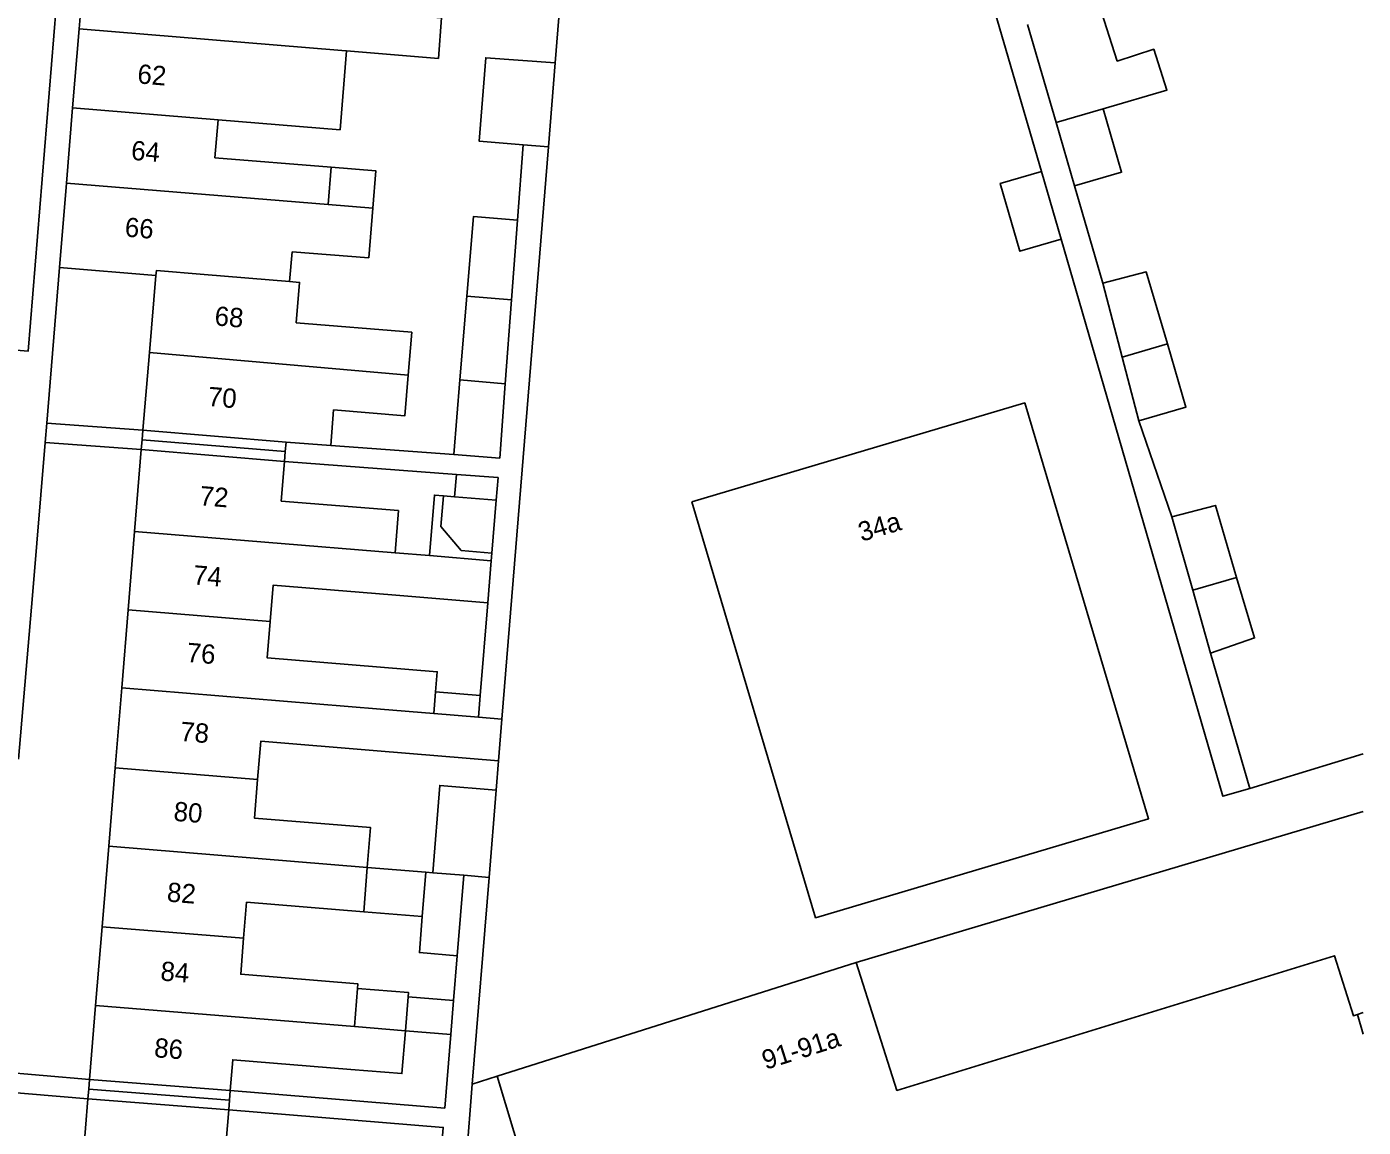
# Model space of a CAD drawing. Extents: x 131000 to 133014, y 396499 to 399001.
# Drawn here: x 132930.6 to 133000, y 397173 to 397230.1 of the extents above; entities that cross this region are included whole.
import ezdxf

# ---------------------------------------------------------------- set-up
doc = ezdxf.new("R2010")
doc.units = 0
for name, color, linetype in [('gg-afsc-erfafscheiding', 7, 'Continuous'), ('gg-afsc-muur', 7, 'Continuous'), ('gg-anno-huisnummerreeks BGT', 7, 'Continuous'), ('gg-bbg-bijgebouw', 7, 'Continuous'), ('gg-bbg-gedigitaliseerde bebouwing', 7, 'Continuous'), ('gg-bbg-gedigitaliseerde bebouwing onder overbouw', 7, 'Continuous'), ('gg-bbg-gedigitaliseerde bijgebouw', 7, 'Continuous'), ('gg-bbg-gedigitaliseerde overbouw', 7, 'Continuous'), ('gg-bbg-hoofdgebouw', 7, 'Continuous'), ('gg-bbg-luifel en loopbrug', 7, 'Continuous'), ('gg-bbg-pand overbouw', 7, 'Continuous'), ('gg-bbg-tussenscheiding', 7, 'Continuous'), ('gg-bbg-tussenscheiding niveau 01', 7, 'Continuous'), ('gg-knt-verharding', 7, 'Continuous'), ('gt-grn-weggrens', 7, 'Continuous')]:
    doc.layers.add(name, color=color, linetype=linetype)

msp = doc.modelspace()

# ---------------------------------------------------------------- linework, layer by layer
at = {"layer": 'gg-afsc-erfafscheiding'}
for p, q in [((132978.737, 397238.265), (132983.293, 397222.586)), ((132958.065, 397228.231), (132958.382, 397232.13)), ((132957.711, 397223.867), (132955.299, 397194.172)), ((132956.104, 397220.063), (132956.397, 397223.975)), ((132985.015, 397221.842), (132986.483, 397216.794)), ((132988.359, 397209.65), (132990.067, 397204.673)), ((132936.665, 397209.161), (132931.669, 397209.532)), ((132936.581, 397208.152), (132931.586, 397208.525)), ((132946.416, 397208.369), (132952.8, 397207.893)), ((132944.01, 397207.534), (132952.932, 397206.868)), ((132954.564, 397200.2), (132954.168, 397195.385)), ((132994.111, 397190.565), (132992.071, 397197.583)), ((132994.111, 397190.565), (133000, 397192.359)), ((132954.999, 397190.483), (132955.121, 397192.007)), ((132973.689, 397181.544), (133000, 397189.365)), ((132954.631, 397185.953), (132953.76, 397175.223)), ((132952.981, 397181.886), (132952.789, 397179.557)), ((132933.891, 397175.47), (132928.894, 397175.892)), ((132955.043, 397175.63), (132953.76, 397175.223)), ((132953.76, 397175.223), (132953.37, 397170.421)), ((132928.83, 397174.877), (132933.812, 397174.462))]:
    msp.add_line(p, q, dxfattribs=at)
for points in [[(132984.315, 397219.072), (132992.717, 397190.16), (132994.111, 397190.565)], [(132952.644, 397177.795), (132952.33, 397173.98), (132941.197, 397174.897)], [(132941.115, 397173.89), (132952.248, 397172.974), (132952.04, 397170.448)]]:
    msp.add_lwpolyline(points, dxfattribs=at)
at = {"layer": 'gg-afsc-muur'}
for p, q in [((132932.33, 397217.6), (132931.669, 397209.532)), ((132930.201, 397192.083), (132930.935, 397200.575))]:
    msp.add_line(p, q, dxfattribs=at)
at = {"layer": 'gg-bbg-bijgebouw'}
msp.add_line((132999.692, 397178.836), (133000, 397178.934), dxfattribs=at)
at = {"layer": 'gg-bbg-gedigitaliseerde bebouwing'}
for p, q in [((132946.28, 397220.871), (132946.439, 397222.805)), ((132946.28, 397220.871), (132948.594, 397220.681)), ((132948.381, 397218.099), (132948.594, 397220.681)), ((132944.405, 397218.426), (132944.277, 397216.873)), ((132944.405, 397218.426), (132948.381, 397218.099)), ((132946.416, 397208.369), (132946.554, 397210.219)), ((132944.092, 397208.543), (132946.416, 397208.369)), ((132949.932, 397204.986), (132949.753, 397202.798)), ((132949.753, 397202.798), (132951.531, 397202.652)), ((132951.531, 397202.652), (132954.744, 397202.389)), ((132954.564, 397200.2), (132954.744, 397202.389)), ((132949.574, 397200.611), (132954.564, 397200.2)), ((132951.76, 397194.463), (132951.852, 397195.575)), ((132954.076, 397194.273), (132951.76, 397194.463)), ((132955.299, 397194.172), (132954.076, 397194.273)), ((132955.121, 397192.007), (132955.299, 397194.172)), ((132948.82, 397192.526), (132955.121, 397192.007)), ((132948.121, 397184.168), (132948.309, 397186.47)), ((132955.043, 397175.63), (132973.689, 397181.544))]:
    msp.add_line(p, q, dxfattribs=at)
for points in [[(132947.236, 397228.852), (132951.999, 397228.455), (132952.156, 397230.557), (132947.152, 397230.931)], [(132940.564, 397225.274), (132946.9, 397224.754), (132947.236, 397228.852)], [(132946.439, 397222.805), (132940.402, 397223.302), (132940.564, 397225.274)], [(132950.437, 397212.016), (132950.62, 397214.244), (132944.622, 397214.736), (132944.794, 397216.831), (132944.277, 397216.873)], [(132946.554, 397210.219), (132950.265, 397209.915), (132950.437, 397212.016)], [(132965.158, 397205.443), (132971.578, 397183.86), (132988.854, 397188.999), (132982.435, 397210.581), (132965.158, 397205.443)], [(132949.932, 397204.986), (132943.842, 397205.484), (132944.01, 397207.534)], [(132943.268, 397199.23), (132943.422, 397201.114), (132949.574, 397200.611)], [(132951.852, 397195.575), (132951.938, 397196.625), (132943.114, 397197.347), (132943.268, 397199.23)], [(132942.616, 397191.028), (132942.779, 397193.02), (132948.82, 397192.526)], [(132948.309, 397186.47), (132948.479, 397188.542), (132942.453, 397189.035), (132942.616, 397191.028)], [(132941.892, 397182.794), (132942.045, 397184.665), (132948.121, 397184.168)], [(132947.805, 397180.189), (132947.825, 397180.427), (132941.739, 397180.924), (132941.892, 397182.794)], [(132947.462, 397175.986), (132950.107, 397175.768), (132950.29, 397177.988)], [(132941.197, 397174.897), (132941.327, 397176.487), (132947.462, 397175.986)], [(132958.501, 397160.829), (132959.423, 397161.107), (132955.043, 397175.63)], [(132946.718, 397169.009), (132946.894, 397171.164), (132940.932, 397171.651), (132941.115, 397173.89)]]:
    msp.add_lwpolyline(points, dxfattribs=at)
at = {"layer": 'gg-bbg-gedigitaliseerde bebouwing onder overbouw'}
for p, q in [((132944.092, 397208.543), (132936.665, 397209.161)), ((132944.01, 397207.534), (132936.581, 397208.152)), ((132933.891, 397175.47), (132941.197, 397174.897)), ((132933.812, 397174.462), (132941.115, 397173.89))]:
    msp.add_line(p, q, dxfattribs=at)
at = {"layer": 'gg-bbg-gedigitaliseerde bijgebouw'}
for p, q in [((132982.581, 397230.211), (132984.061, 397225.122)), ((132957.711, 397223.867), (132958.065, 397228.231)), ((132984.061, 397225.122), (132985.015, 397221.842)), ((132956.397, 397223.975), (132957.711, 397223.867)), ((132983.293, 397222.586), (132984.315, 397219.072)), ((132956.104, 397220.063), (132955.795, 397215.928)), ((132986.483, 397216.794), (132987.491, 397212.956)), ((132953.12, 397211.781), (132953.477, 397216.118)), ((132955.795, 397215.928), (132955.47, 397211.574)), ((132987.491, 397212.956), (132988.359, 397209.65)), ((132952.8, 397207.893), (132953.12, 397211.781)), ((132952.837, 397205.707), (132952.262, 397205.754)), ((132955.003, 397205.528), (132952.837, 397205.707)), ((132954.777, 397202.788), (132955.003, 397205.528)), ((132990.067, 397204.673), (132991.146, 397200.855)), ((132991.146, 397200.855), (132992.071, 397197.583)), ((132954.631, 397185.953), (132954.999, 397190.483)), ((132951.354, 397186.221), (132951.165, 397183.919)), ((132951.702, 397186.193), (132951.354, 397186.221)), ((132953.325, 397186.06), (132952.981, 397181.886)), ((132954.631, 397185.953), (132953.325, 397186.06)), ((132950.435, 397179.75), (132950.29, 397177.988))]:
    msp.add_line(p, q, dxfattribs=at)
for points in [[(132986.501, 397225.832), (132989.806, 397226.816), (132989.13, 397228.929), (132987.231, 397228.321), (132986.281, 397231.288), (132985.02, 397230.921)], [(132958.065, 397228.231), (132954.457, 397228.486), (132954.109, 397224.167), (132956.397, 397223.975)], [(132985.015, 397221.842), (132987.455, 397222.552), (132986.501, 397225.832)], [(132983.293, 397222.586), (132981.157, 397221.966), (132982.178, 397218.451), (132984.315, 397219.072)], [(132953.477, 397216.118), (132953.817, 397220.251), (132956.104, 397220.063)], [(132986.483, 397216.794), (132988.739, 397217.379), (132989.845, 397213.64)], [(132988.359, 397209.65), (132990.799, 397210.36), (132989.845, 397213.64)], [(132955.47, 397211.574), (132955.182, 397207.715), (132952.8, 397207.893)], [(132952.262, 397205.754), (132952.131, 397204.16), (132953.182, 397202.919), (132954.777, 397202.788)], [(132990.067, 397204.673), (132992.323, 397205.258), (132993.429, 397201.519)], [(132992.071, 397197.583), (132994.356, 397198.383), (132993.429, 397201.519)], [(132954.999, 397190.483), (132952.073, 397190.723), (132951.702, 397186.193)], [(132951.165, 397183.919), (132951.012, 397182.047), (132952.981, 397181.886)], [(132947.805, 397180.189), (132950.454, 397179.972), (132950.435, 397179.75)]]:
    msp.add_lwpolyline(points, dxfattribs=at)
at = {"layer": 'gg-bbg-gedigitaliseerde overbouw'}
for p, q in [((132944.092, 397208.543), (132944.052, 397208.048)), ((132944.052, 397208.048), (132944.01, 397207.534)), ((132941.156, 397174.394), (132941.197, 397174.897)), ((132941.115, 397173.89), (132941.156, 397174.394))]:
    msp.add_line(p, q, dxfattribs=at)
at = {"layer": 'gg-bbg-hoofdgebouw'}
for p, q in [((132933.349, 397229.989), (132933.693, 397234.162)), ((132933.012, 397225.894), (132933.349, 397229.989)), ((132932.691, 397221.989), (132933.012, 397225.894)), ((132932.33, 397217.6), (132932.691, 397221.989)), ((132937.34, 397217.19), (132932.33, 397217.6)), ((132937.004, 397213.195), (132937.34, 397217.19)), ((132936.665, 397209.161), (132937.004, 397213.195)), ((132936.581, 397208.152), (132936.231, 397203.905)), ((132936.231, 397203.905), (132935.896, 397199.833)), ((132935.896, 397199.833), (132935.563, 397195.788)), ((132935.563, 397195.788), (132935.221, 397191.633)), ((132935.221, 397191.633), (132934.887, 397187.568)), ((132934.887, 397187.568), (132934.543, 397183.395)), ((132934.543, 397183.395), (132934.207, 397179.305)), ((132934.207, 397179.305), (132933.891, 397175.47)), ((132933.812, 397174.462), (132933.489, 397170.394))]:
    msp.add_line(p, q, dxfattribs=at)
msp.add_lwpolyline([(132999.692, 397178.836), (132999.487, 397178.77), (132998.499, 397181.889), (132975.798, 397174.895), (132973.689, 397181.544)], dxfattribs=at)
at = {"layer": 'gg-bbg-luifel en loopbrug'}
for p, q in [((132952.837, 397205.707), (132952.932, 397206.868)), ((132954.777, 397202.788), (132954.744, 397202.389)), ((132951.852, 397195.575), (132954.168, 397195.385)), ((132954.168, 397195.385), (132954.076, 397194.273)), ((132948.309, 397186.47), (132951.354, 397186.221)), ((132948.121, 397184.168), (132951.165, 397183.919)), ((132950.435, 397179.75), (132952.789, 397179.557)), ((132952.789, 397179.557), (132952.644, 397177.795)), ((132950.29, 397177.988), (132952.644, 397177.795))]:
    msp.add_line(p, q, dxfattribs=at)
for points in [[(132948.594, 397220.681), (132948.753, 397222.614), (132946.439, 397222.805)], [(132952.932, 397206.868), (132955.099, 397206.706), (132955.003, 397205.528)], [(132951.531, 397202.652), (132951.789, 397205.793), (132952.262, 397205.754)]]:
    msp.add_lwpolyline(points, dxfattribs=at)
at = {"layer": 'gg-bbg-pand overbouw'}
for p, q in [((132936.665, 397209.161), (132936.623, 397208.657)), ((132936.623, 397208.657), (132936.581, 397208.152)), ((132933.851, 397174.966), (132933.812, 397174.462)), ((132933.891, 397175.47), (132933.851, 397174.966))]:
    msp.add_line(p, q, dxfattribs=at)
at = {"layer": 'gg-bbg-tussenscheiding'}
for p, q in [((132946.987, 397228.872), (132933.349, 397229.989)), ((132947.236, 397228.852), (132946.987, 397228.872)), ((132940.564, 397225.274), (132933.012, 397225.894)), ((132984.061, 397225.122), (132986.501, 397225.832)), ((132946.28, 397220.871), (132932.691, 397221.989)), ((132939.849, 397217.237), (132944.277, 397216.873)), ((132955.795, 397215.928), (132953.477, 397216.118)), ((132937.004, 397213.195), (132950.437, 397212.016)), ((132987.491, 397212.956), (132989.845, 397213.64)), ((132955.47, 397211.574), (132953.12, 397211.781)), ((132936.231, 397203.905), (132949.753, 397202.798)), ((132991.146, 397200.855), (132993.429, 397201.519)), ((132943.268, 397199.23), (132935.896, 397199.833)), ((132935.563, 397195.788), (132948.997, 397194.688)), ((132948.997, 397194.688), (132951.76, 397194.463)), ((132942.616, 397191.028), (132935.221, 397191.633)), ((132934.887, 397187.568), (132948.309, 397186.47)), ((132951.702, 397186.193), (132953.325, 397186.06)), ((132941.892, 397182.794), (132934.543, 397183.395)), ((132947.643, 397178.206), (132947.805, 397180.189)), ((132934.207, 397179.305), (132947.643, 397178.206)), ((132999.692, 397178.836), (133000, 397177.814)), ((132950.29, 397177.988), (132947.643, 397178.206))]:
    msp.add_line(p, q, dxfattribs=at)
msp.add_lwpolyline([(132937.34, 397217.19), (132937.361, 397217.441), (132939.849, 397217.237)], dxfattribs=at)
at = {"layer": 'gg-bbg-tussenscheiding niveau 01'}
for p, q in [((132936.623, 397208.657), (132944.052, 397208.048)), ((132941.156, 397174.394), (132933.851, 397174.966))]:
    msp.add_line(p, q, dxfattribs=at)
at = {"layer": 'gg-knt-verharding'}
msp.add_line((132931.586, 397208.525), (132930.935, 397200.575), dxfattribs=at)
msp.add_lwpolyline([(132929.039, 397213.399), (132930.712, 397213.266), (132934.705, 397262.369), (132932.982, 397262.468)], dxfattribs=at)
at = {"layer": 'gt-grn-weggrens'}
msp.add_line((132931.669, 397209.532), (132931.586, 397208.525), dxfattribs=at)

# ---------------------------------------------------------------- texts
at = {"layer": 'gg-anno-huisnummerreeks BGT'}
for s, rotation, p in [('62', 355.3, (132936.351, 397227.165)), ('64', 355.3, (132936.025, 397223.198)), ('66', 355.3, (132935.697, 397219.213)), ('68', 355.2, (132940.357, 397214.604)), ('70', 355.2, (132940.005, 397210.421)), ('72', 355.3, (132939.578, 397205.272)), ('34a', 16.6, (132973.963, 397203.366)), ('74', 355.3, (132939.239, 397201.161)), ('76', 355.3, (132938.908, 397197.139)), ('78', 355.3, (132938.571, 397193.039)), ('80', 355.3, (132938.23, 397188.893)), ('82', 355.3, (132937.885, 397184.705)), ('84', 355.3, (132937.548, 397180.606)), ('91-91a', 17.6, (132968.982, 397175.96)), ('86', 355.3, (132937.221, 397176.628))]:
    msp.add_text(s, height=1, rotation=rotation, dxfattribs=at).set_placement(p)

doc.saveas('drawing.dxf')
